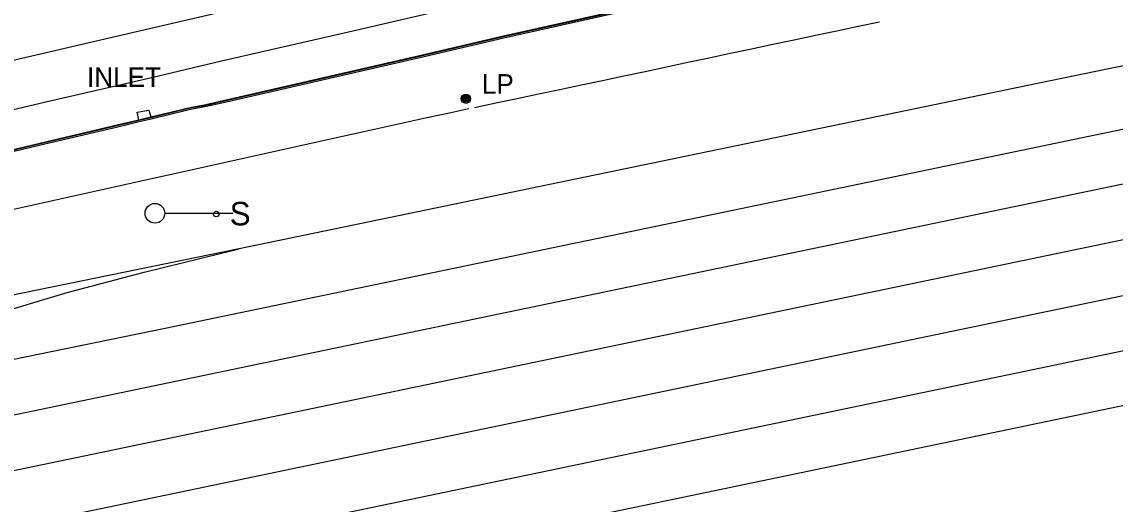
# Model space of a CAD drawing. Extents: x 368532 to 392481, y 10654822 to 10676899.
# Drawn here: x 386818.5 to 387098.8, y 10655308.6 to 10655432.2 of the extents above; entities that cross this region are included whole.
import ezdxf

# ---------------------------------------------------------------- set-up
doc = ezdxf.new("R2010")
doc.units = 0
for name, color, linetype in [('p_Catenary', 7, 'Continuous'), ('p_drainage inlet', 7, 'Continuous'), ('p_railroad rr control', 7, 'Continuous'), ('p_road - paved curb', 7, 'Continuous'), ('p_road paint stripe', 7, 'Continuous'), ('p_structure sign', 7, 'Continuous'), ('p_utility general pole', 7, 'Continuous')]:
    doc.layers.add(name, color=color, linetype=linetype)

msp = doc.modelspace()

# ---------------------------------------------------------------- linework, layer by layer
at = {"layer": 'p_Catenary'}
for points in [[(386934.59, 10655410.25), (386940.05, 10655411.41), (386945.51, 10655412.56), (386950.97, 10655413.72), (386956.44, 10655414.88), (386961.9, 10655416.03), (386967.36, 10655417.19), (386972.83, 10655418.35), (386978.29, 10655419.5), (386983.75, 10655420.66), (386989.22, 10655421.81), (386994.68, 10655422.97), (387000.14, 10655424.13), (387005.6, 10655425.28), (387011.07, 10655426.44), (387016.53, 10655427.6), (387021.99, 10655428.75), (387027.46, 10655429.91), (387032.92, 10655431.06), (387038.38, 10655432.22)], [(386814.45, 10655383.76), (386819.84, 10655384.95), (386825.23, 10655386.15), (386830.63, 10655387.34), (386836.02, 10655388.54), (386841.41, 10655389.73), (386846.81, 10655390.92), (386852.2, 10655392.12), (386857.6, 10655393.31), (386862.99, 10655394.5), (386868.38, 10655395.7), (386873.78, 10655396.89), (386879.17, 10655398.09), (386884.57, 10655399.28), (386889.96, 10655400.47), (386895.35, 10655401.67), (386900.75, 10655402.86), (386906.14, 10655404.05), (386911.54, 10655405.25), (386916.93, 10655406.44), (386922.32, 10655407.64), (386927.72, 10655408.83), (386933.11, 10655410.02)]]:
    msp.add_lwpolyline(points, dxfattribs=at)
at = {"layer": 'p_drainage inlet'}
for p, q in [((386848.06, 10655409.07), (386851.07, 10655409.53)), ((386848.51, 10655407.11), (386848.06, 10655409.07)), ((386851.07, 10655409.53), (386851.56, 10655407.82))]:
    msp.add_line(p, q, dxfattribs=at)
at = {"layer": 'p_railroad rr control'}
msp.add_line((386872.7, 10655383.12), (386855.12, 10655383.12), dxfattribs=at)
for points in [[(387846.39, 10655575.52), (387297.59, 10655461.44), (387076.4, 10655415.9)], [(387861.5, 10655520.15), (387077.42, 10655357.11)], [(387865.54, 10655507.31), (386977.73, 10655322.2)], [(387865.08, 10655492.55), (387097.48, 10655333.1)], [(387076.4, 10655415.9), (386874.25, 10655374.06), (386770.97, 10655352.98), (386755.04, 10655349.37), (386733.36, 10655344.5), (386705.72, 10655337.63)], [(386685.57, 10655312.58), (386706.54, 10655319.77), (386731.84, 10655327.34), (386754.24, 10655333.04), (386779.94, 10655338.49), (386805.1, 10655343.48), (386855.22, 10655353.69), (386917.74, 10655366.68), (387116.34, 10655407.97)], [(387174.25, 10655405.87), (386779.86, 10655323.79)], [(387127.57, 10655381.92), (386735.89, 10655300.39)], [(386685.57, 10655312.58), (386722.1, 10655326.3), (386752.24, 10655337.15), (386782.36, 10655347.56), (386810.16, 10655356.83), (386830.12, 10655362.86), (386849.88, 10655368.07), (386874.25, 10655374.06)], [(387077.42, 10655357.11), (386622.54, 10655262.44)], [(387097.48, 10655333.1), (386705.8, 10655251.58)], [(386977.73, 10655322.2), (386586.05, 10655240.67)]]:
    msp.add_lwpolyline(points, dxfattribs=at)
msp.add_circle((386852.62, 10655383.14), 2.52, dxfattribs=at)
at = {"layer": 'p_road - paved curb'}
for p, q in [((386942, 10655428.59), (387005.15, 10655442.7)), ((386942.03, 10655428.44), (387005.18, 10655442.55)), ((386942.11, 10655428.1), (387005.26, 10655442.21)), ((386920.43, 10655423.57), (386942, 10655428.59)), ((386920.46, 10655423.42), (386942.03, 10655428.44)), ((386920.54, 10655423.08), (386942.11, 10655428.1)), ((386871.19, 10655412.29), (386920.43, 10655423.57)), ((386871.22, 10655412.14), (386920.46, 10655423.42)), ((386871.3, 10655411.8), (386920.54, 10655423.08)), ((386865.69, 10655411.02), (386871.19, 10655412.29)), ((386865.73, 10655410.88), (386871.22, 10655412.14)), ((386851.56, 10655407.82), (386861.64, 10655410.27)), ((386851.6, 10655407.68), (386861.67, 10655410.12)), ((386851.68, 10655407.34), (386861.74, 10655409.78)), ((386861.64, 10655410.27), (386865.69, 10655411.02)), ((386861.67, 10655410.12), (386865.73, 10655410.88)), ((386861.74, 10655409.78), (386865.88, 10655410.55)), ((386865.88, 10655410.55), (386871.3, 10655411.8)), ((386843.28, 10655405.89), (386848.51, 10655407.11)), ((386843.32, 10655405.75), (386848.54, 10655406.96)), ((386843.42, 10655405.41), (386848.62, 10655406.62)), ((386848.51, 10655407.11), (386851.56, 10655407.82)), ((386848.54, 10655406.96), (386851.6, 10655407.68)), ((386848.62, 10655406.62), (386851.68, 10655407.34)), ((386822.8, 10655401.05), (386843.28, 10655405.89)), ((386822.83, 10655400.9), (386843.32, 10655405.75)), ((386822.91, 10655400.56), (386843.42, 10655405.41)), ((386761.72, 10655386.67), (386822.8, 10655401.05)), ((386761.75, 10655386.52), (386822.83, 10655400.9)), ((386761.83, 10655386.18), (386822.91, 10655400.56))]:
    msp.add_line(p, q, dxfattribs=at)
at = {"layer": 'p_road paint stripe'}
for p, q in [((386885.25, 10655438.31), (386846.79, 10655429.4)), ((386931.51, 10655436.31), (386901.12, 10655429.27)), ((386846.79, 10655429.4), (386810.93, 10655421.06)), ((386901.12, 10655429.27), (386869.72, 10655422.09)), ((386869.72, 10655422.09), (386851.44, 10655417.78)), ((386851.44, 10655417.78), (386825.73, 10655411.87)), ((386825.73, 10655411.87), (386797.23, 10655405.23))]:
    msp.add_line(p, q, dxfattribs=at)
at = {"layer": 'p_structure sign'}
msp.add_circle((386868.34, 10655382.95), 0.713, dxfattribs=at)
at = {"layer": 'p_utility general pole'}
for radius in [1.19, 0.901, 0.608, 0.337, 0.12]:
    msp.add_circle((386932.34, 10655412.49), radius, dxfattribs=at)

# ---------------------------------------------------------------- texts
at = {"layer": 'p_drainage inlet'}
msp.add_text(' INLET', height=5, dxfattribs=at).set_placement((386833.36, 10655415.51))
at = {"layer": 'p_structure sign'}
msp.add_text('S', height=6, dxfattribs=at).set_placement((386871.8, 10655380.05))
at = {"layer": 'p_utility general pole'}
msp.add_text('LP', height=5, dxfattribs=at).set_placement((386936.45, 10655413.78))

doc.saveas('drawing.dxf')
